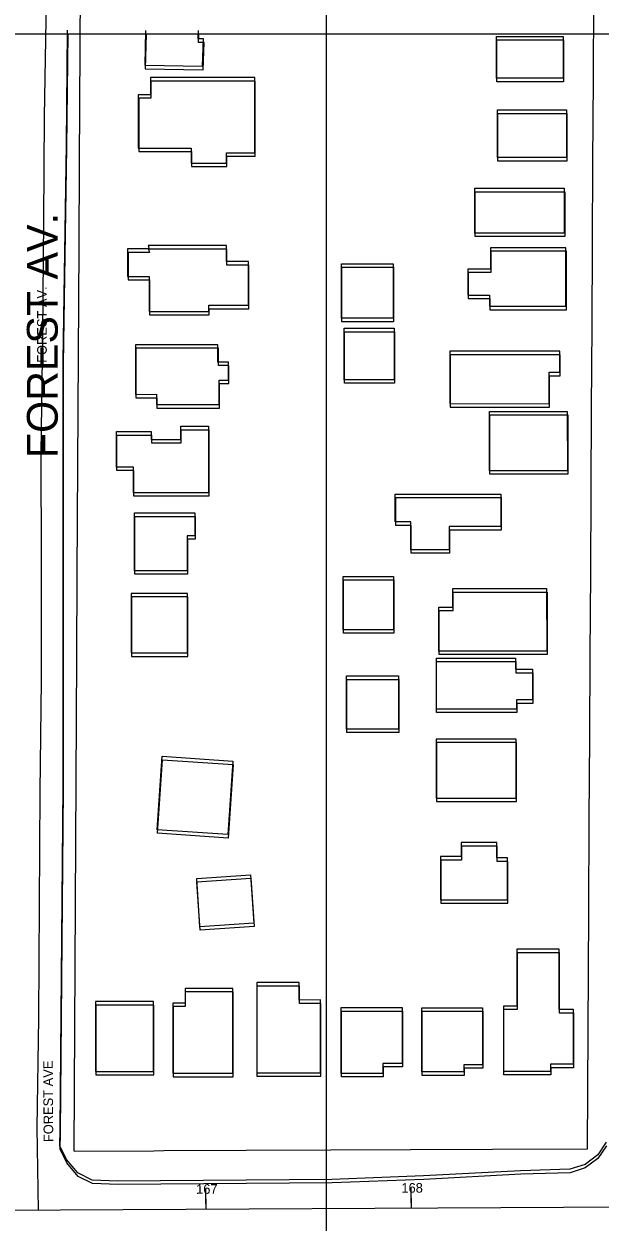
# Model space of a CAD drawing. Extents: x -25029 to 2274964, y -81170 to 687028.
# Drawn here: x 11804 to 12085, y -65327 to -64744 of the extents above; entities that cross this region are included whole.
import ezdxf

# ---------------------------------------------------------------- set-up
doc = ezdxf.new("R2010")
doc.units = 0
for name, color, linetype in [('60', 7, 'Continuous'), ('81911BEA - GE_X_CL_20', 7, 'Continuous'), ('81911BEA - GE_X_CL_50', 7, 'Continuous'), ('81911BEA - RW_X_Fee_RW', 7, 'Continuous'), ('BLDG', 7, 'Continuous'), ('GE_X_CL_100', 7, 'Continuous'), ('GE_X_CL_2000', 7, 'Continuous'), ('ROAD', 7, 'Continuous'), ('ROAD-NAME', 7, 'Continuous'), ('TI_BORDER', 7, 'Continuous')]:
    doc.layers.add(name, color=color, linetype=linetype)

msp = doc.modelspace()

# ---------------------------------------------------------------- linework, layer by layer
at = {"layer": '60'}
msp.add_lwpolyline([(10251.64, -64748.36), (15251.64, -64748.36), (15251.64, -68748.36), (10251.64, -68748.36)], close=True, dxfattribs=at)
at = {"layer": '81911BEA - GE_X_CL_20'}
msp.add_line((11715.33, -65321.3), (12101.23, -65319.25), dxfattribs=at)
at = {"layer": '81911BEA - GE_X_CL_50'}
for p, q in [((11893.1, -65320.35), (11893.07, -65315.35)), ((11993.1, -65319.82), (11993.07, -65314.82))]:
    msp.add_line(p, q, dxfattribs=at)
at = {"layer": '81911BEA - RW_X_Fee_RW'}
for points in [[(11828.84, -65292.05), (11830.19, -65051.55), (11830.41, -65011.55), (11831.31, -64851.56), (11831.53, -64811.56), (11832.01, -64726.56), (11832.43, -64651.56), (11832.66, -64611.56), (11833.55, -64451.56), (11833.78, -64411.56), (11834.45, -64291.56)], [(12078.86, -65290.9), (12079.51, -65175.61), (12079.76, -65130.61), (12079.98, -65090.6), (12080.21, -65050.6), (12080.43, -65010.6), (12080.65, -64970.61), (12080.88, -64930.61), (12081.1, -64890.61), (12081.33, -64850.61), (12081.55, -64810.61), (12081.78, -64770.61), (12082, -64730.61), (12082.22, -64690.61), (12082.45, -64650.61), (12082.67, -64610.61), (12082.9, -64570.61), (12083.12, -64530.61), (12083.35, -64490.61), (12083.57, -64450.61), (12083.79, -64410.61), (12084.02, -64370.62), (12084.24, -64330.62), (12084.47, -64290.61)], [(11828.84, -65292.05), (11867.64, -65291.87), (11872.64, -65291.85), (11912.65, -65291.66), (11953.85, -65291.48), (11992.65, -65291.3), (12032.66, -65291.11), (12078.86, -65290.9)]]:
    msp.add_lwpolyline(points, dxfattribs=at)
at = {"layer": 'BLDG'}
for points in [[(11863.69, -64746.7), (11863.24, -64763.7), (11891.44, -64764.18), (11891.95, -64750.86), (11889.29, -64750.86), (11889.39, -64746.69)], [(11863.89, -64748.36), (11863.44, -64765.36), (11891.64, -64765.85), (11892.15, -64752.53), (11889.49, -64752.53), (11889.59, -64748.36)]]:
    msp.add_lwpolyline(points, dxfattribs=at)
for points in [[(12034.56, -64749.61), (12067, -64749.61), (12067, -64770.01), (12034.56, -64770.01)], [(12034.76, -64751.3), (12067.2, -64751.3), (12067.2, -64771.7), (12034.76, -64771.7)], [(11866.1, -64778.03), (11860.13, -64778.04), (11860.14, -64804.02), (11885.83, -64804.01), (11885.83, -64811.29), (11903.12, -64811.29), (11903.12, -64806.22), (11916.83, -64806.22), (11916.82, -64769.7), (11866.1, -64769.7)], [(11866.3, -64779.7), (11860.33, -64779.7), (11860.33, -64805.68), (11886.02, -64805.68), (11886.02, -64812.96), (11903.31, -64812.96), (11903.31, -64807.89), (11917.02, -64807.89), (11917.02, -64771.37), (11866.3, -64771.37)], [(12035.01, -64785.39), (12068.62, -64785.39), (12068.63, -64808.63), (12035.02, -64808.63)], [(12035.21, -64787.08), (12068.82, -64787.08), (12068.82, -64810.32), (12035.21, -64810.32)], [(12023.94, -64823.53), (12067.58, -64823.52), (12067.58, -64845.38), (12023.94, -64845.39)], [(12024.13, -64825.21), (12067.77, -64825.21), (12067.77, -64847.07), (12024.13, -64847.07)], [(11865.47, -64853.09), (11854.94, -64853.09), (11854.94, -64866.47), (11865.4, -64866.47), (11865.41, -64883.52), (11894.49, -64883.51), (11894.49, -64880.47), (11913.76, -64880.47), (11913.75, -64859.23), (11903, -64859.23), (11903, -64851.45), (11864.85, -64851.46)], [(11865.66, -64854.75), (11855.13, -64854.75), (11855.13, -64868.13), (11865.59, -64868.13), (11865.59, -64885.18), (11894.67, -64885.18), (11894.67, -64882.14), (11913.94, -64882.14), (11913.94, -64860.9), (11903.19, -64860.9), (11903.19, -64853.12), (11865.04, -64853.12)], [(12068.39, -64852.5), (12031.63, -64852.5), (12031.63, -64862.88), (12020.63, -64862.89), (12020.64, -64875.56), (12031.13, -64875.55), (12031.13, -64880.94), (12068.4, -64880.94)], [(12068.58, -64854.19), (12031.82, -64854.19), (12031.82, -64864.57), (12020.82, -64864.57), (12020.82, -64877.24), (12031.31, -64877.24), (12031.31, -64882.63), (12068.58, -64882.63)], [(11959.04, -64860.3), (11984.27, -64860.3), (11984.28, -64886.82), (11959.05, -64886.82)], [(11959.23, -64861.98), (11984.46, -64861.98), (11984.46, -64888.5), (11959.23, -64888.5)], [(11984.78, -64891.67), (11984.78, -64916.76), (11960.35, -64916.76), (11960.35, -64891.67)], [(11984.96, -64893.35), (11984.96, -64918.44), (11960.53, -64918.44), (11960.53, -64893.35)], [(11858.79, -64899.76), (11858.79, -64923.82), (11868.98, -64923.81), (11868.98, -64928.83), (11899.46, -64928.83), (11899.46, -64916.91), (11904.06, -64916.91), (11904.06, -64908.17), (11898.93, -64908.17), (11898.93, -64899.75)], [(11858.97, -64901.42), (11858.97, -64925.48), (11869.16, -64925.48), (11869.16, -64930.5), (11899.64, -64930.5), (11899.64, -64918.58), (11904.24, -64918.58), (11904.24, -64909.84), (11899.11, -64909.84), (11899.11, -64901.42)], [(12011.88, -64928.36), (12060.25, -64928.35), (12060.25, -64913.09), (12065.47, -64913.09), (12065.47, -64902.86), (12011.88, -64902.87)], [(12012.06, -64930.04), (12060.43, -64930.04), (12060.43, -64914.78), (12065.65, -64914.78), (12065.65, -64904.55), (12012.06, -64904.55)], [(12031.09, -64932.12), (12069.06, -64932.12), (12069.07, -64961), (12031.1, -64961)], [(12031.27, -64933.81), (12069.24, -64933.81), (12069.24, -64962.69), (12031.27, -64962.69)], [(11866.37, -64941.96), (11866.37, -64945.77), (11880.83, -64945.77), (11880.83, -64939.35), (11894.25, -64939.35), (11894.26, -64971.77), (11857.81, -64971.78), (11857.81, -64959.21), (11849.56, -64959.21), (11849.55, -64941.97)], [(11866.55, -64943.63), (11866.55, -64947.44), (11881.01, -64947.44), (11881.01, -64941.02), (11894.43, -64941.02), (11894.43, -64973.44), (11857.98, -64973.44), (11857.98, -64960.87), (11849.73, -64960.87), (11849.73, -64943.63)], [(12036.64, -64988.2), (12011.47, -64988.21), (12011.47, -64999.5), (11992.85, -64999.5), (11992.85, -64985.89), (11985.3, -64985.89), (11985.3, -64972.4), (12036.64, -64972.39)], [(12036.81, -64989.89), (12011.64, -64989.89), (12011.64, -65001.18), (11993.02, -65001.18), (11993.02, -64987.57), (11985.47, -64987.57), (11985.47, -64974.08), (12036.81, -64974.08)], [(11887.72, -64981.54), (11887.72, -64992.64), (11883.88, -64992.64), (11883.88, -65009.72), (11858.2, -65009.73), (11858.2, -64981.55)], [(11887.89, -64983.21), (11887.89, -64994.31), (11884.05, -64994.31), (11884.05, -65011.39), (11858.37, -65011.39), (11858.37, -64983.21)], [(11984.39, -65012.43), (11984.39, -65038.43), (11959.82, -65038.43), (11959.82, -65012.43)], [(11984.56, -65014.11), (11984.56, -65040.11), (11959.99, -65040.11), (11959.99, -65014.11)], [(12059.01, -65048.74), (12006.43, -65048.75), (12006.42, -65027.31), (12013.3, -65027.31), (12013.3, -65018.38), (12059, -65018.37)], [(11856.67, -65020.68), (11856.68, -65049.67), (11884.15, -65049.66), (11884.14, -65020.67)], [(11856.84, -65022.34), (11856.84, -65051.33), (11884.31, -65051.33), (11884.31, -65022.34)], [(12059.17, -65050.43), (12006.59, -65050.43), (12006.59, -65028.99), (12013.47, -65028.99), (12013.47, -65020.06), (12059.17, -65020.06)], [(12005.27, -65052.16), (12043.82, -65052.15), (12043.82, -65057.62), (12052.12, -65057.62), (12052.12, -65072.56), (12044.39, -65072.56), (12044.39, -65076.96), (12005.27, -65076.97)], [(12005.43, -65053.84), (12043.98, -65053.84), (12043.98, -65059.31), (12052.28, -65059.31), (12052.28, -65074.25), (12044.55, -65074.25), (12044.55, -65078.65), (12005.43, -65078.65)], [(11986.79, -65060.85), (11986.79, -65086.75), (11961.57, -65086.75), (11961.57, -65060.85)], [(11986.95, -65062.53), (11986.95, -65088.43), (11961.73, -65088.43), (11961.73, -65062.53)], [(12005.12, -65120.32), (12044.21, -65120.31), (12044.2, -65091.58), (12005.11, -65091.59)], [(12005.27, -65122), (12044.36, -65122), (12044.36, -65093.27), (12005.27, -65093.27)], [(11906.15, -65102.31), (11903.69, -65138.06), (11869.36, -65135.69), (11871.82, -65099.94)], [(11906.31, -65103.98), (11903.84, -65139.73), (11869.51, -65137.36), (11871.98, -65101.61)], [(12039.92, -65149.43), (12034.68, -65149.43), (12034.68, -65141.97), (12017.38, -65141.98), (12017.38, -65148.79), (12007.28, -65148.79), (12007.28, -65169.77), (12039.92, -65169.76)], [(12040.07, -65151.12), (12034.83, -65151.12), (12034.83, -65143.66), (12017.53, -65143.66), (12017.53, -65150.47), (12007.43, -65150.47), (12007.43, -65171.45), (12040.07, -65171.45)], [(11914.75, -65157.56), (11916.36, -65181.08), (11890.17, -65182.88), (11888.56, -65159.35)], [(11914.9, -65159.23), (11916.51, -65182.75), (11890.32, -65184.55), (11888.71, -65161.02)], [(12064.88, -65193.73), (12064.89, -65223.05), (12071.86, -65223.05), (12071.86, -65249.85), (12060.92, -65249.85), (12060.92, -65253.35), (12038.08, -65253.35), (12038.08, -65221.34), (12044.58, -65221.34), (12044.57, -65193.73)], [(12065.03, -65195.42), (12065.03, -65224.74), (12072, -65224.74), (12072, -65251.54), (12061.06, -65251.54), (12061.06, -65255.04), (12038.22, -65255.04), (12038.22, -65223.03), (12044.72, -65223.03), (12044.72, -65195.42)], [(11948.85, -65253.96), (11948.85, -65218.55), (11938.43, -65218.56), (11938.43, -65210.11), (11917.78, -65210.11), (11917.78, -65253.97)], [(11906.13, -65254.21), (11906.13, -65212.95), (11882.87, -65212.95), (11882.87, -65220.11), (11876.95, -65220.11), (11876.95, -65254.21)], [(11906.27, -65255.88), (11906.27, -65214.62), (11883.01, -65214.62), (11883.01, -65221.78), (11877.09, -65221.78), (11877.09, -65255.88)], [(11948.99, -65255.64), (11948.99, -65220.23), (11938.57, -65220.23), (11938.57, -65211.78), (11917.92, -65211.78), (11917.92, -65255.64)], [(11867.52, -65253.29), (11867.52, -65219.35), (11839.23, -65219.36), (11839.23, -65253.3)], [(11867.66, -65254.96), (11867.66, -65221.02), (11839.37, -65221.02), (11839.37, -65254.96)], [(11988.68, -65222.24), (11988.68, -65249.41), (11979.28, -65249.41), (11979.28, -65254.27), (11958.96, -65254.27), (11958.96, -65222.24)], [(12027.73, -65222.29), (12027.73, -65250.07), (12018.69, -65250.07), (12018.69, -65253.53), (11998.23, -65253.53), (11998.23, -65222.29)], [(11988.82, -65223.92), (11988.82, -65251.09), (11979.42, -65251.09), (11979.42, -65255.95), (11959.1, -65255.95), (11959.1, -65223.92)], [(12027.87, -65223.97), (12027.87, -65251.75), (12018.83, -65251.75), (12018.83, -65255.21), (11998.37, -65255.21), (11998.37, -65223.97)]]:
    msp.add_lwpolyline(points, close=True, dxfattribs=at)
at = {"layer": 'GE_X_CL_100'}
for p, q in [((11993.1, -65319.82), (11993.05, -65309.82)), ((11893.1, -65320.35), (11893.05, -65310.35))]:
    msp.add_line(p, q, dxfattribs=at)
at = {"layer": 'GE_X_CL_2000'}
msp.add_lwpolyline([(11816.36, -64422.9), (11816.93, -64452.15), (11816, -64516.03), (11815.98, -64550.82), (11815.44, -64597.34), (11815.39, -64638.84), (11815.41, -64681.69), (11815.19, -64732.27), (11814.34, -64788.66), (11813.91, -64839), (11813.42, -64894.4), (11812.74, -64952.47), (11812.8, -65005.19), (11812.8, -65063.06), (11812.25, -65117.1), (11811.53, -65227.45), (11810.78, -65280.59), (11811.34, -65320.79)], dxfattribs=at)
at = {"layer": 'ROAD'}
for points in [[(12088.02, -65287.78), (12083.85, -65293.96), (12077.69, -65298.53), (12070.27, -65300.92), (12046.22, -65301.67), (11999.09, -65304.17), (11954.41, -65305.85), (11850.17, -65306.65), (11837.62, -65306.24), (11830.7, -65302.73), (11825.22, -65296.14), (11821.96, -65289.44), (11822.14, -65281.33), (11823.49, -65114.33), (11823.49, -65076.14), (11823.54, -65007.79), (11823.47, -64907.27), (11825.19, -64802.02), (11825.72, -64746.52)], [(12088.15, -65289.47), (12083.98, -65295.65), (12077.82, -65300.22), (12070.4, -65302.61), (12046.35, -65303.36), (11999.22, -65305.85), (11954.54, -65307.53), (11850.3, -65308.31), (11837.75, -65307.9), (11830.83, -65304.39), (11825.35, -65297.8), (11822.09, -65291.1), (11822.28, -65282.99), (11823.65, -65115.99), (11823.65, -65077.8), (11823.71, -65009.45), (11823.65, -64908.93), (11825.38, -64803.68), (11825.92, -64748.18)]]:
    msp.add_lwpolyline(points, dxfattribs=at)
at = {"layer": 'TI_BORDER'}
msp.add_lwpolyline([(4951.64, -64448.36), (11951.64, -64448.36), (11951.64, -69048.36), (4951.64, -69048.36)], close=True, dxfattribs=at)

# ---------------------------------------------------------------- texts
at = {"layer": '81911BEA - GE_X_CL_50'}
for s, rotation, p in [('FOREST AVE', 90.33894, (11818.71, -65287.68)), ('167', 0.30513, (11888.31, -65312.88)), ('168', 0.30513, (11988.27, -65312.35))]:
    msp.add_text(s, height=4.68, rotation=rotation, dxfattribs=at).set_placement(p)
at = {"layer": 'ROAD-NAME'}
for height, rotation, p in [(15, 90, (11820.89, -64954.83)), (4.68, 90.007, (11815.55, -64908.48))]:
    msp.add_text('FOREST AV.', height=height, rotation=rotation, dxfattribs=at).set_placement(p)

doc.saveas('drawing.dxf')
